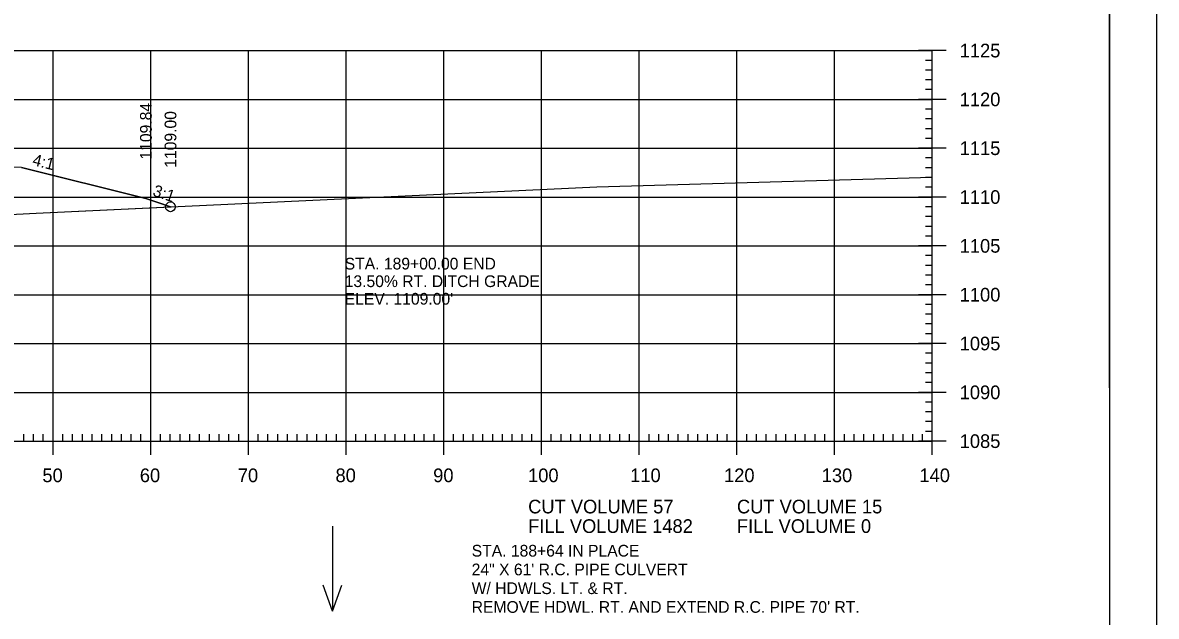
# Model space of a CAD drawing. Extents: x 1322838 to 1324533, y 339903 to 351025.
# Drawn here: x 1323750.6 to 1323866.6, y 349593.9 to 349654.7 of the extents above; entities that cross this region are included whole.
import ezdxf

# ---------------------------------------------------------------- set-up
doc = ezdxf.new("R2010")
doc.units = 0
for name, color, linetype in [('R_Axis', 7, 'Continuous'), ('R_Axis Annot', 7, 'Continuous'), ('R_Border', 7, 'Continuous'), ('R_Border Notes', 7, 'Continuous'), ('R_Drive', 7, 'Continuous'), ('R_Exist Surface', 7, 'Continuous'), ('R_Fin Surface', 7, 'Continuous'), ('R_Fin Surface Annot', 7, 'Continuous'), ('R_Grid', 7, 'Continuous'), ('R_No Plot', 7, 'Continuous'), ('R_Water Annot', 7, 'Continuous')]:
    doc.layers.add(name, color=color, linetype=linetype)

msp = doc.modelspace()

# ---------------------------------------------------------------- linework, layer by layer
at = {"layer": 'R_Axis'}
for p, q in [((1323845.12, 349651.89), (1323842.32, 349651.89)), ((1323843.72, 349611.89), (1323843.72, 349651.89)), ((1323843.72, 349650.89), (1323843.02, 349650.89)), ((1323843.72, 349649.89), (1323843.02, 349649.89)), ((1323843.72, 349648.89), (1323843.02, 349648.89)), ((1323843.72, 349647.89), (1323843.02, 349647.89)), ((1323845.12, 349646.89), (1323842.32, 349646.89)), ((1323843.72, 349645.89), (1323843.02, 349645.89)), ((1323843.72, 349644.89), (1323843.02, 349644.89)), ((1323843.72, 349643.89), (1323843.02, 349643.89)), ((1323843.72, 349642.89), (1323843.02, 349642.89)), ((1323845.12, 349641.89), (1323842.32, 349641.89)), ((1323843.72, 349640.89), (1323843.02, 349640.89)), ((1323843.72, 349639.89), (1323843.02, 349639.89)), ((1323843.72, 349638.89), (1323843.02, 349638.89)), ((1323845.12, 349636.89), (1323842.32, 349636.89)), ((1323843.72, 349637.89), (1323843.02, 349637.89)), ((1323843.72, 349635.89), (1323843.02, 349635.89)), ((1323843.72, 349634.89), (1323843.02, 349634.89)), ((1323843.72, 349633.89), (1323843.02, 349633.89)), ((1323843.72, 349632.89), (1323843.02, 349632.89)), ((1323845.12, 349631.89), (1323842.32, 349631.89)), ((1323843.72, 349630.89), (1323843.02, 349630.89)), ((1323843.72, 349629.89), (1323843.02, 349629.89)), ((1323843.72, 349628.89), (1323843.02, 349628.89)), ((1323843.72, 349627.89), (1323843.02, 349627.89)), ((1323845.12, 349626.89), (1323842.32, 349626.89)), ((1323843.72, 349625.89), (1323843.02, 349625.89)), ((1323843.72, 349624.89), (1323843.02, 349624.89)), ((1323843.72, 349623.89), (1323843.02, 349623.89)), ((1323843.72, 349622.89), (1323843.02, 349622.89)), ((1323845.12, 349621.89), (1323842.32, 349621.89)), ((1323843.72, 349620.89), (1323843.02, 349620.89)), ((1323843.72, 349619.89), (1323843.02, 349619.89)), ((1323843.72, 349618.89), (1323843.02, 349618.89)), ((1323843.72, 349617.89), (1323843.02, 349617.89)), ((1323845.12, 349616.89), (1323842.32, 349616.89)), ((1323843.72, 349615.89), (1323843.02, 349615.89)), ((1323843.72, 349614.89), (1323843.02, 349614.89)), ((1323843.72, 349613.89), (1323843.02, 349613.89)), ((1323750.72, 349611.89), (1323750.72, 349612.59)), ((1323751.72, 349611.89), (1323751.72, 349612.59)), ((1323752.72, 349611.89), (1323752.72, 349612.59)), ((1323753.72, 349610.49), (1323753.72, 349613.29)), ((1323754.72, 349611.89), (1323754.72, 349612.59)), ((1323755.72, 349611.89), (1323755.72, 349612.59)), ((1323756.72, 349611.89), (1323756.72, 349612.59)), ((1323757.72, 349611.89), (1323757.72, 349612.59)), ((1323758.72, 349611.89), (1323758.72, 349612.59)), ((1323759.72, 349611.89), (1323759.72, 349612.59)), ((1323760.72, 349611.89), (1323760.72, 349612.59)), ((1323761.72, 349611.89), (1323761.72, 349612.59)), ((1323762.72, 349611.89), (1323762.72, 349612.59)), ((1323763.72, 349610.49), (1323763.72, 349613.29)), ((1323764.72, 349611.89), (1323764.72, 349612.59)), ((1323765.72, 349611.89), (1323765.72, 349612.59)), ((1323766.72, 349611.89), (1323766.72, 349612.59)), ((1323767.72, 349611.89), (1323767.72, 349612.59)), ((1323768.72, 349611.89), (1323768.72, 349612.59)), ((1323769.72, 349611.89), (1323769.72, 349612.59)), ((1323770.72, 349611.89), (1323770.72, 349612.59)), ((1323771.72, 349611.89), (1323771.72, 349612.59)), ((1323772.72, 349611.89), (1323772.72, 349612.59)), ((1323773.72, 349610.49), (1323773.72, 349613.29)), ((1323774.72, 349611.89), (1323774.72, 349612.59)), ((1323775.72, 349611.89), (1323775.72, 349612.59)), ((1323776.72, 349611.89), (1323776.72, 349612.59)), ((1323777.72, 349611.89), (1323777.72, 349612.59)), ((1323778.72, 349611.89), (1323778.72, 349612.59)), ((1323779.72, 349611.89), (1323779.72, 349612.59)), ((1323780.72, 349611.89), (1323780.72, 349612.59)), ((1323781.72, 349611.89), (1323781.72, 349612.59)), ((1323782.72, 349611.89), (1323782.72, 349612.59)), ((1323783.72, 349610.49), (1323783.72, 349613.29)), ((1323784.72, 349611.89), (1323784.72, 349612.59)), ((1323785.72, 349611.89), (1323785.72, 349612.59)), ((1323786.72, 349611.89), (1323786.72, 349612.59)), ((1323787.72, 349611.89), (1323787.72, 349612.59)), ((1323788.72, 349611.89), (1323788.72, 349612.59)), ((1323789.72, 349611.89), (1323789.72, 349612.59)), ((1323790.72, 349611.89), (1323790.72, 349612.59)), ((1323791.72, 349611.89), (1323791.72, 349612.59)), ((1323792.72, 349611.89), (1323792.72, 349612.59)), ((1323793.72, 349610.49), (1323793.72, 349613.29)), ((1323794.72, 349611.89), (1323794.72, 349612.59)), ((1323795.72, 349611.89), (1323795.72, 349612.59)), ((1323796.72, 349611.89), (1323796.72, 349612.59)), ((1323797.72, 349611.89), (1323797.72, 349612.59)), ((1323798.72, 349611.89), (1323798.72, 349612.59)), ((1323799.72, 349611.89), (1323799.72, 349612.59)), ((1323800.72, 349611.89), (1323800.72, 349612.59)), ((1323801.72, 349611.89), (1323801.72, 349612.59)), ((1323802.72, 349611.89), (1323802.72, 349612.59)), ((1323803.72, 349610.49), (1323803.72, 349613.29)), ((1323804.72, 349611.89), (1323804.72, 349612.59)), ((1323805.72, 349611.89), (1323805.72, 349612.59)), ((1323806.72, 349611.89), (1323806.72, 349612.59)), ((1323807.72, 349611.89), (1323807.72, 349612.59)), ((1323808.72, 349611.89), (1323808.72, 349612.59)), ((1323809.72, 349611.89), (1323809.72, 349612.59)), ((1323810.72, 349611.89), (1323810.72, 349612.59)), ((1323811.72, 349611.89), (1323811.72, 349612.59)), ((1323812.72, 349611.89), (1323812.72, 349612.59)), ((1323813.72, 349610.49), (1323813.72, 349613.29)), ((1323814.72, 349611.89), (1323814.72, 349612.59)), ((1323815.72, 349611.89), (1323815.72, 349612.59)), ((1323816.72, 349611.89), (1323816.72, 349612.59)), ((1323817.72, 349611.89), (1323817.72, 349612.59)), ((1323818.72, 349611.89), (1323818.72, 349612.59)), ((1323819.72, 349611.89), (1323819.72, 349612.59)), ((1323820.72, 349611.89), (1323820.72, 349612.59)), ((1323821.72, 349611.89), (1323821.72, 349612.59)), ((1323822.72, 349611.89), (1323822.72, 349612.59)), ((1323823.72, 349610.49), (1323823.72, 349613.29)), ((1323824.72, 349611.89), (1323824.72, 349612.59)), ((1323825.72, 349611.89), (1323825.72, 349612.59)), ((1323826.72, 349611.89), (1323826.72, 349612.59)), ((1323827.72, 349611.89), (1323827.72, 349612.59)), ((1323828.72, 349611.89), (1323828.72, 349612.59)), ((1323829.72, 349611.89), (1323829.72, 349612.59)), ((1323830.72, 349611.89), (1323830.72, 349612.59)), ((1323831.72, 349611.89), (1323831.72, 349612.59)), ((1323832.72, 349611.89), (1323832.72, 349612.59)), ((1323833.72, 349610.49), (1323833.72, 349613.29)), ((1323834.72, 349611.89), (1323834.72, 349612.59)), ((1323835.72, 349611.89), (1323835.72, 349612.59)), ((1323836.72, 349611.89), (1323836.72, 349612.59)), ((1323837.72, 349611.89), (1323837.72, 349612.59)), ((1323838.72, 349611.89), (1323838.72, 349612.59)), ((1323839.72, 349611.89), (1323839.72, 349612.59)), ((1323840.72, 349611.89), (1323840.72, 349612.59)), ((1323841.72, 349611.89), (1323841.72, 349612.59)), ((1323842.72, 349611.89), (1323842.72, 349612.59)), ((1323843.72, 349612.89), (1323843.02, 349612.89)), ((1323843.72, 349610.49), (1323843.72, 349613.29)), ((1323563.72, 349611.89), (1323843.72, 349611.89)), ((1323845.12, 349611.89), (1323842.32, 349611.89))]:
    msp.add_line(p, q, dxfattribs=at)
at = {"layer": 'R_Border'}
msp.add_line((1323861.9, 349535.89), (1323861.9, 349741.35), dxfattribs=at)
at = {"layer": 'R_Exist Surface'}
msp.add_lwpolyline([(1323736.65, 349634.46), (1323752, 349635.25), (1323809.37, 349637.95), (1323843.72, 349638.91)], dxfattribs=at)
at = {"layer": 'R_Fin Surface'}
msp.add_lwpolyline([(1323750.5, 349639.91), (1323763.21, 349636.74), (1323763.22, 349636.73), (1323763.22, 349636.73), (1323764.45, 349636.32), (1323765.74, 349635.89)], dxfattribs=at)
at = {"layer": 'R_Grid'}
for p, q in [((1323563.72, 349651.89), (1323843.72, 349651.89)), ((1323753.72, 349611.89), (1323753.72, 349651.89)), ((1323763.72, 349611.89), (1323763.72, 349651.89)), ((1323773.72, 349611.89), (1323773.72, 349651.89)), ((1323783.72, 349611.89), (1323783.72, 349651.89)), ((1323793.72, 349611.89), (1323793.72, 349651.89)), ((1323803.72, 349611.89), (1323803.72, 349651.89)), ((1323813.72, 349611.89), (1323813.72, 349651.89)), ((1323823.72, 349611.89), (1323823.72, 349651.89)), ((1323833.72, 349611.89), (1323833.72, 349651.89)), ((1323843.72, 349611.89), (1323843.72, 349651.89)), ((1323563.72, 349646.89), (1323843.72, 349646.89)), ((1323563.72, 349641.89), (1323843.72, 349641.89)), ((1323563.72, 349636.89), (1323843.72, 349636.89)), ((1323563.72, 349631.89), (1323843.72, 349631.89)), ((1323563.72, 349626.89), (1323843.72, 349626.89)), ((1323563.72, 349621.89), (1323843.72, 349621.89)), ((1323563.72, 349616.89), (1323843.72, 349616.89)), ((1323563.72, 349611.89), (1323843.72, 349611.89))]:
    msp.add_line(p, q, dxfattribs=at)
at = {"layer": 'R_No Plot'}
for points in [[(1323533.31, 349745.25), (1323866.65, 349745.25), (1323866.65, 349531.91), (1323533.31, 349531.91)], [(1323779.64, 349741.35), (1323799.26, 349741.35), (1323799.26, 349731.47), (1323815.37, 349731.47), (1323838.57, 349731.47), (1323838.57, 349698.8), (1323861.77, 349698.8), (1323861.9, 349535.89), (1323545.72, 349535.89), (1323545.72, 349741.35)], [(1323688.4, 349636.19), (1323690.19, 349636.26), (1323693.17, 349636.15), (1323693.29, 349636.14), (1323693.47, 349636.11), (1323697.19, 349635.39), (1323701.52, 349633.84), (1323707.64, 349631.62), (1323711.88, 349631.64), (1323719.15, 349631.67), (1323728.58, 349633.19), (1323736.65, 349634.46), (1323752, 349635.25), (1323765.74, 349635.89), (1323764.45, 349636.32), (1323763.22, 349636.73), (1323763.22, 349636.73), (1323763.21, 349636.74), (1323750.5, 349639.91), (1323735.22, 349640.22), (1323703.72, 349637.51)]]:
    msp.add_lwpolyline(points, close=True, dxfattribs=at)
msp.add_circle((1323765.74, 349635.89), 0.5, dxfattribs=at)
at = {"layer": 'R_Water Annot'}
for p, q in [((1323782.32, 349603.17), (1323782.32, 349594.48)), ((1323782.32, 349594.48), (1323781.35, 349597.14)), ((1323782.32, 349594.48), (1323783.29, 349597.14))]:
    msp.add_line(p, q, dxfattribs=at)

# ---------------------------------------------------------------- texts
at = {"layer": 'R_Axis Annot'}
for s, p in [('1125', (1323846.52, 349651.19)), ('1120', (1323846.52, 349646.19)), ('1115', (1323846.52, 349641.19)), ('1110', (1323846.52, 349636.19)), ('1105', (1323846.52, 349631.19)), ('1100', (1323846.52, 349626.19)), ('1095', (1323846.52, 349621.19)), ('1090', (1323846.52, 349616.19)), ('1085', (1323846.52, 349611.19)), ('50', (1323752.63, 349607.69)), ('60', (1323762.6, 349607.69)), ('70', (1323772.63, 349607.69)), ('80', (1323782.63, 349607.69)), ('90', (1323792.63, 349607.69)), ('100', (1323802.34, 349607.69)), ('110', (1323812.79, 349607.69)), ('120', (1323822.4, 349607.69)), ('130', (1323832.4, 349607.69)), ('140', (1323842.4, 349607.69)), ('CUT VOLUME 57', (1323802.35, 349604.49)), ('CUT VOLUME 15', (1323823.72, 349604.49)), ('FILL VOLUME 1482', (1323802.35, 349602.49)), ('FILL VOLUME 0', (1323823.72, 349602.49))]:
    msp.add_text(s, height=1.4, dxfattribs=at).set_placement(p)
at = {"layer": 'R_Border Notes'}
for s, p in [('STA. 188+64 IN PLACE', (1323796.57, 349600.07)), ('24" X 61\' R.C. PIPE CULVERT', (1323796.57, 349598.15)), ('W/ HDWLS. LT. & RT.', (1323796.57, 349596.23)), ("REMOVE HDWL. RT. AND EXTEND R.C. PIPE 70' RT. ", (1323796.57, 349594.31))]:
    msp.add_text(s, height=1.2, dxfattribs=at).set_placement(p)
at = {"layer": 'R_Drive'}
for s, p in [('STA. 189+00.00 END', (1323783.57, 349629.47)), ('13.50% RT. DITCH GRADE', (1323783.57, 349627.67)), ("ELEV. 1109.00'", (1323783.57, 349625.87))]:
    msp.add_text(s, height=1.2, dxfattribs=at).set_placement(p)
at = {"layer": 'R_Fin Surface Annot'}
for s, rotation, p in [('1109.84', 90, (1323763.82, 349640.73)), ('1109.00', 90, (1323766.34, 349639.89)), ('1109.00', 90, (1323766.34, 349639.89)), ('4:1', 345.9634, (1323751.53, 349640.17)), ('3:1', 341.5699, (1323763.84, 349637.05))]:
    msp.add_text(s, height=1.2, rotation=rotation, dxfattribs=at).set_placement(p)

doc.saveas('drawing.dxf')
